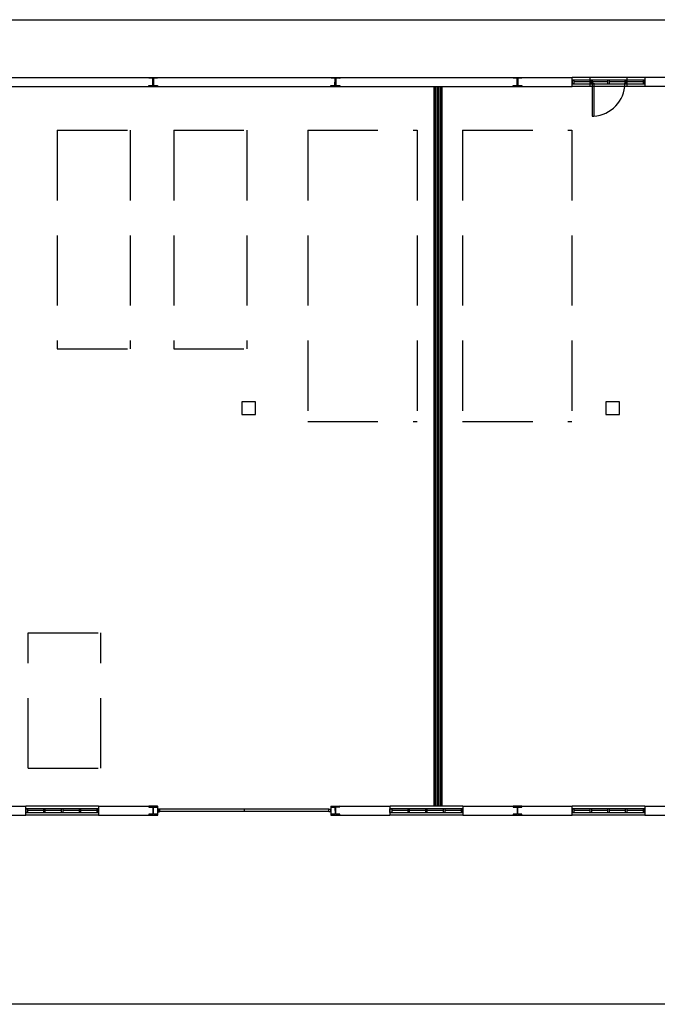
# Model space of a CAD drawing. Header units: millimetres. Extents: x -559 to 10735, y -2326 to 222.
# Tile 375 of 656: x 2648 to 2657, y -1905 to -1891. Entities that reach past the tile are written whole.
import ezdxf

# ---------------------------------------------------------------- set-up
doc = ezdxf.new("R2010")
doc.units = ezdxf.units.MM
doc.header["$LTSCALE"] = 4
doc.linetypes.add('HIDDEN', pattern=[0.375, 0.25, -0.125])
for name, color, linetype in [('Extremos da Area Total', 253, 'Continuous'), ('Modificaçoes da Planta Baixa', 255, 'Continuous'), ('Planta Baixa', 251, 'Continuous')]:
    doc.layers.add(name, color=color, linetype=linetype)

# ---------------------------------------------------------------- blocks, each defined once
blk = doc.blocks.new('AUW01D3S-flat-25-flat-1')
at = {"color": 9}
for p, q in [((0, 0.125), (-2, 0.125)), ((0, -0.125), (-2, -0.125))]:
    blk.add_line(p, q, dxfattribs=at)
blk = doc.blocks.new('AUD18D1S-flat-55-flat-1')
at = {"color": 9}
for p, q in [((-2, -0.125), (-2, 0.125)), ((0, 0.125), (0, -0.125))]:
    blk.add_line(p, q, dxfattribs=at)
blk = doc.blocks.new('AUD19D1S-flat-55-flat-1')
at = {"color": 9}
for p, q in [((-2, 0), (-2, 0)), ((0, 0), (0, 0))]:
    blk.add_line(p, q, dxfattribs=at)
blk = doc.blocks.new('AUD37D1S-flat-167-flat-1')
at = {"color": 9}
for p, q in [((-0.05, 0.05), (-0.05, -0.05)), ((0, 0.05), (-0.05, 0.05)), ((0, -0.05), (0, 0.05)), ((-0.05, -0.05), (0, -0.05))]:
    blk.add_line(p, q, dxfattribs=at)
at = {"color": 9, "width": 0.5, "flags": 3}
for p in [(-0.05, 0), (-0.05, -0.05)]:
    blk.add_attdef('JAMBPT', p, '', height=0.01, rotation=180, dxfattribs=at)
at = {"color": 9, "oblique": 36.8699, "width": 1.25, "flags": 3}
for p in [(-0.05, 0.05), (-0.05, 0), (-0.05, -0.05)]:
    blk.add_attdef('JAMBPT', p, '', height=0.00632, rotation=243.4349, dxfattribs=at)
blk = doc.blocks.new('AUD37D1S-flat-166-flat-1')
at = {"color": 9}
for p, q in [((0, -0.05), (0, 0.05)), ((0, 0.05), (0.05, 0.05)), ((0.05, 0.05), (0.05, -0.05)), ((0.05, -0.05), (0, -0.05))]:
    blk.add_line(p, q, dxfattribs=at)
at = {"color": 9, "text_generation_flag": 4, "width": 1.25, "flags": 3}
for p in [(0.05, 0.05), (0.05, 0), (0.05, -0.05)]:
    blk.add_attdef('JAMBPT', p, '', height=0.00632, rotation=296.5651, dxfattribs=at)
at = {"color": 9, "text_generation_flag": 4, "width": 0.5, "flags": 3}
for p in [(0.05, 0), (0.05, -0.05)]:
    blk.add_attdef('JAMBPT', p, '', height=0.01, dxfattribs=at)
blk = doc.blocks.new('AUD40D1S-flat-50-flat-1')
at = {"color": 9}
for p, q in [((-1, 0.05), (-1, -0.05)), ((1, 0.05), (-1, 0.05)), ((1, -0.05), (1, 0.05)), ((-1, -0.05), (1, -0.05))]:
    blk.add_line(p, q, dxfattribs=at)
blk = doc.blocks.new('AUD40D1S-flat-49-flat-1')
at = {"color": 9}
for p, q in [((-1, 0.05), (-1, -0.05)), ((1, 0.05), (-1, 0.05)), ((1, -0.05), (1, 0.05)), ((-1, -0.05), (1, -0.05))]:
    blk.add_line(p, q, dxfattribs=at)
blk = doc.blocks.new('AUD37D1S-flat-165-flat-1')
at = {"color": 9}
for p, q in [((-0.05, 0.05), (-0.05, -0.05)), ((0, 0.05), (-0.05, 0.05)), ((0, -0.05), (0, 0.05)), ((-0.05, -0.05), (0, -0.05))]:
    blk.add_line(p, q, dxfattribs=at)
at = {"color": 9, "width": 0.5, "flags": 3}
for p in [(-0.05, 0), (-0.05, -0.05)]:
    blk.add_attdef('JAMBPT', p, '', height=0.01, rotation=180, dxfattribs=at)
at = {"color": 9, "oblique": 36.8699, "width": 1.25, "flags": 3}
for p in [(-0.05, 0.05), (-0.05, 0), (-0.05, -0.05)]:
    blk.add_attdef('JAMBPT', p, '', height=0.00632, rotation=243.4349, dxfattribs=at)
blk = doc.blocks.new('AUD37D1S-flat-164-flat-1')
at = {"color": 9}
for p, q in [((-0.05, 0.05), (-0.05, -0.05)), ((0, 0.05), (-0.05, 0.05)), ((0, -0.05), (0, 0.05)), ((-0.05, -0.05), (0, -0.05))]:
    blk.add_line(p, q, dxfattribs=at)
at = {"color": 9, "width": 0.5, "flags": 3}
for p in [(-0.05, 0), (-0.05, -0.05)]:
    blk.add_attdef('JAMBPT', p, '', height=0.01, rotation=180, dxfattribs=at)
at = {"color": 9, "oblique": 36.8699, "width": 1.25, "flags": 3}
for p in [(-0.05, 0.05), (-0.05, 0), (-0.05, -0.05)]:
    blk.add_attdef('JAMBPT', p, '', height=0.00632, rotation=243.4349, dxfattribs=at)
blk = doc.blocks.new('AUD37D1S-flat-163-flat-1')
at = {"color": 9}
for p, q in [((-0.05, 0.05), (-0.05, -0.05)), ((0, 0.05), (-0.05, 0.05)), ((0, -0.05), (0, 0.05)), ((-0.05, -0.05), (0, -0.05))]:
    blk.add_line(p, q, dxfattribs=at)
at = {"color": 9, "width": 0.5, "flags": 3}
for p in [(-0.05, 0), (-0.05, -0.05)]:
    blk.add_attdef('JAMBPT', p, '', height=0.01, rotation=180, dxfattribs=at)
at = {"color": 9, "oblique": 36.8699, "width": 1.25, "flags": 3}
for p in [(-0.05, 0.05), (-0.05, 0), (-0.05, -0.05)]:
    blk.add_attdef('JAMBPT', p, '', height=0.00632, rotation=243.4349, dxfattribs=at)
blk = doc.blocks.new('AUW01D1S-flat-80-flat-1')
at = {"color": 9}
blk.add_line((0.21875, 0), (-0.21875, 0), dxfattribs=at)
blk = doc.blocks.new('AUW01D1S-flat-79-flat-1')
at = {"color": 9}
blk.add_line((0.21875, 0), (-0.21875, 0), dxfattribs=at)
blk = doc.blocks.new('AUW01D1S-flat-78-flat-1')
at = {"color": 9}
blk.add_line((0.21875, 0), (-0.21875, 0), dxfattribs=at)
blk = doc.blocks.new('AUW01D1S-flat-77-flat-1')
at = {"color": 9}
blk.add_line((0.21875, 0), (-0.21875, 0), dxfattribs=at)
blk = doc.blocks.new('AUW01D3S-flat-24-flat-1')
at = {"color": 9}
for p, q in [((0, 0.125), (-2, 0.125)), ((0, -0.125), (-2, -0.125))]:
    blk.add_line(p, q, dxfattribs=at)
blk = doc.blocks.new('AUD18D1S-flat-54-flat-1')
at = {"color": 9}
for p, q in [((-2, -0.125), (-2, 0.125)), ((0, 0.125), (0, -0.125))]:
    blk.add_line(p, q, dxfattribs=at)
blk = doc.blocks.new('AUD19D1S-flat-54-flat-1')
at = {"color": 9}
for p, q in [((-2, 0), (-2, 0)), ((0, 0), (0, 0))]:
    blk.add_line(p, q, dxfattribs=at)
blk = doc.blocks.new('AUD37D1S-flat-162-flat-1')
at = {"color": 9}
for p, q in [((-0.05, 0.05), (-0.05, -0.05)), ((0, 0.05), (-0.05, 0.05)), ((0, -0.05), (0, 0.05)), ((-0.05, -0.05), (0, -0.05))]:
    blk.add_line(p, q, dxfattribs=at)
at = {"color": 9, "width": 0.5, "flags": 3}
for p in [(-0.05, 0), (-0.05, -0.05)]:
    blk.add_attdef('JAMBPT', p, '', height=0.01, rotation=180, dxfattribs=at)
at = {"color": 9, "oblique": 36.8699, "width": 1.25, "flags": 3}
for p in [(-0.05, 0.05), (-0.05, 0), (-0.05, -0.05)]:
    blk.add_attdef('JAMBPT', p, '', height=0.00632, rotation=243.4349, dxfattribs=at)
blk = doc.blocks.new('AUD37D1S-flat-161-flat-1')
at = {"color": 9}
for p, q in [((0, -0.05), (0, 0.05)), ((0, 0.05), (0.05, 0.05)), ((0.05, 0.05), (0.05, -0.05)), ((0.05, -0.05), (0, -0.05))]:
    blk.add_line(p, q, dxfattribs=at)
at = {"color": 9, "text_generation_flag": 4, "width": 1.25, "flags": 3}
for p in [(0.05, 0.05), (0.05, 0), (0.05, -0.05)]:
    blk.add_attdef('JAMBPT', p, '', height=0.00632, rotation=296.5651, dxfattribs=at)
at = {"color": 9, "text_generation_flag": 4, "width": 0.5, "flags": 3}
for p in [(0.05, 0), (0.05, -0.05)]:
    blk.add_attdef('JAMBPT', p, '', height=0.01, dxfattribs=at)
blk = doc.blocks.new('AUD40D1S-flat-48-flat-1')
at = {"color": 9}
for p, q in [((-1, 0.05), (-1, -0.05)), ((1, 0.05), (-1, 0.05)), ((1, -0.05), (1, 0.05)), ((-1, -0.05), (1, -0.05))]:
    blk.add_line(p, q, dxfattribs=at)
blk = doc.blocks.new('AUD40D1S-flat-47-flat-1')
at = {"color": 9}
for p, q in [((-1, 0.05), (-1, -0.05)), ((1, 0.05), (-1, 0.05)), ((1, -0.05), (1, 0.05)), ((-1, -0.05), (1, -0.05))]:
    blk.add_line(p, q, dxfattribs=at)
blk = doc.blocks.new('AUD37D1S-flat-160-flat-1')
at = {"color": 9}
for p, q in [((-0.05, 0.05), (-0.05, -0.05)), ((0, 0.05), (-0.05, 0.05)), ((0, -0.05), (0, 0.05)), ((-0.05, -0.05), (0, -0.05))]:
    blk.add_line(p, q, dxfattribs=at)
at = {"color": 9, "width": 0.5, "flags": 3}
for p in [(-0.05, 0), (-0.05, -0.05)]:
    blk.add_attdef('JAMBPT', p, '', height=0.01, rotation=180, dxfattribs=at)
at = {"color": 9, "oblique": 36.8699, "width": 1.25, "flags": 3}
for p in [(-0.05, 0.05), (-0.05, 0), (-0.05, -0.05)]:
    blk.add_attdef('JAMBPT', p, '', height=0.00632, rotation=243.4349, dxfattribs=at)
blk = doc.blocks.new('AUD37D1S-flat-159-flat-1')
at = {"color": 9}
for p, q in [((-0.05, 0.05), (-0.05, -0.05)), ((0, 0.05), (-0.05, 0.05)), ((0, -0.05), (0, 0.05)), ((-0.05, -0.05), (0, -0.05))]:
    blk.add_line(p, q, dxfattribs=at)
at = {"color": 9, "width": 0.5, "flags": 3}
for p in [(-0.05, 0), (-0.05, -0.05)]:
    blk.add_attdef('JAMBPT', p, '', height=0.01, rotation=180, dxfattribs=at)
at = {"color": 9, "oblique": 36.8699, "width": 1.25, "flags": 3}
for p in [(-0.05, 0.05), (-0.05, 0), (-0.05, -0.05)]:
    blk.add_attdef('JAMBPT', p, '', height=0.00632, rotation=243.4349, dxfattribs=at)
blk = doc.blocks.new('AUD37D1S-flat-158-flat-1')
at = {"color": 9}
for p, q in [((-0.05, 0.05), (-0.05, -0.05)), ((0, 0.05), (-0.05, 0.05)), ((0, -0.05), (0, 0.05)), ((-0.05, -0.05), (0, -0.05))]:
    blk.add_line(p, q, dxfattribs=at)
at = {"color": 9, "width": 0.5, "flags": 3}
for p in [(-0.05, 0), (-0.05, -0.05)]:
    blk.add_attdef('JAMBPT', p, '', height=0.01, rotation=180, dxfattribs=at)
at = {"color": 9, "oblique": 36.8699, "width": 1.25, "flags": 3}
for p in [(-0.05, 0.05), (-0.05, 0), (-0.05, -0.05)]:
    blk.add_attdef('JAMBPT', p, '', height=0.00632, rotation=243.4349, dxfattribs=at)
blk = doc.blocks.new('AUW01D1S-flat-76-flat-1')
at = {"color": 9}
blk.add_line((0.21875, 0), (-0.21875, 0), dxfattribs=at)
blk = doc.blocks.new('AUW01D1S-flat-75-flat-1')
at = {"color": 9}
blk.add_line((0.21875, 0), (-0.21875, 0), dxfattribs=at)
blk = doc.blocks.new('AUW01D1S-flat-74-flat-1')
at = {"color": 9}
blk.add_line((0.21875, 0), (-0.21875, 0), dxfattribs=at)
blk = doc.blocks.new('AUW01D1S-flat-73-flat-1')
at = {"color": 9}
blk.add_line((0.21875, 0), (-0.21875, 0), dxfattribs=at)
blk = doc.blocks.new('AUW01D3S-flat-23-flat-1')
at = {"color": 9}
for p, q in [((0, 0.125), (-2, 0.125)), ((0, -0.125), (-2, -0.125))]:
    blk.add_line(p, q, dxfattribs=at)
blk = doc.blocks.new('AUD18D1S-flat-53-flat-1')
at = {"color": 9}
for p, q in [((-2, -0.125), (-2, 0.125)), ((0, 0.125), (0, -0.125))]:
    blk.add_line(p, q, dxfattribs=at)
blk = doc.blocks.new('AUD19D1S-flat-53-flat-1')
at = {"color": 9}
for p, q in [((-2, 0), (-2, 0)), ((0, 0), (0, 0))]:
    blk.add_line(p, q, dxfattribs=at)
blk = doc.blocks.new('AUD37D1S-flat-157-flat-1')
at = {"color": 9}
for p, q in [((-0.05, 0.05), (-0.05, -0.05)), ((0, 0.05), (-0.05, 0.05)), ((0, -0.05), (0, 0.05)), ((-0.05, -0.05), (0, -0.05))]:
    blk.add_line(p, q, dxfattribs=at)
at = {"color": 9, "width": 0.5, "flags": 3}
for p in [(-0.05, 0), (-0.05, -0.05)]:
    blk.add_attdef('JAMBPT', p, '', height=0.01, rotation=180, dxfattribs=at)
at = {"color": 9, "oblique": 36.8699, "width": 1.25, "flags": 3}
for p in [(-0.05, 0.05), (-0.05, 0), (-0.05, -0.05)]:
    blk.add_attdef('JAMBPT', p, '', height=0.00632, rotation=243.4349, dxfattribs=at)
blk = doc.blocks.new('AUD37D1S-flat-156-flat-1')
at = {"color": 9}
for p, q in [((0, -0.05), (0, 0.05)), ((0, 0.05), (0.05, 0.05)), ((0.05, 0.05), (0.05, -0.05)), ((0.05, -0.05), (0, -0.05))]:
    blk.add_line(p, q, dxfattribs=at)
at = {"color": 9, "text_generation_flag": 4, "width": 1.25, "flags": 3}
for p in [(0.05, 0.05), (0.05, 0), (0.05, -0.05)]:
    blk.add_attdef('JAMBPT', p, '', height=0.00632, rotation=296.5651, dxfattribs=at)
at = {"color": 9, "text_generation_flag": 4, "width": 0.5, "flags": 3}
for p in [(0.05, 0), (0.05, -0.05)]:
    blk.add_attdef('JAMBPT', p, '', height=0.01, dxfattribs=at)
blk = doc.blocks.new('AUD40D1S-flat-46-flat-1')
at = {"color": 9}
for p, q in [((-1, 0.05), (-1, -0.05)), ((1, 0.05), (-1, 0.05)), ((1, -0.05), (1, 0.05)), ((-1, -0.05), (1, -0.05))]:
    blk.add_line(p, q, dxfattribs=at)
blk = doc.blocks.new('AUD40D1S-flat-45-flat-1')
at = {"color": 9}
for p, q in [((-1, 0.05), (-1, -0.05)), ((1, 0.05), (-1, 0.05)), ((1, -0.05), (1, 0.05)), ((-1, -0.05), (1, -0.05))]:
    blk.add_line(p, q, dxfattribs=at)
blk = doc.blocks.new('AUD37D1S-flat-155-flat-1')
at = {"color": 9}
for p, q in [((-0.05, 0.05), (-0.05, -0.05)), ((0, 0.05), (-0.05, 0.05)), ((0, -0.05), (0, 0.05)), ((-0.05, -0.05), (0, -0.05))]:
    blk.add_line(p, q, dxfattribs=at)
at = {"color": 9, "width": 0.5, "flags": 3}
for p in [(-0.05, 0), (-0.05, -0.05)]:
    blk.add_attdef('JAMBPT', p, '', height=0.01, rotation=180, dxfattribs=at)
at = {"color": 9, "oblique": 36.8699, "width": 1.25, "flags": 3}
for p in [(-0.05, 0.05), (-0.05, 0), (-0.05, -0.05)]:
    blk.add_attdef('JAMBPT', p, '', height=0.00632, rotation=243.4349, dxfattribs=at)
blk = doc.blocks.new('AUD37D1S-flat-154-flat-1')
at = {"color": 9}
for p, q in [((-0.05, 0.05), (-0.05, -0.05)), ((0, 0.05), (-0.05, 0.05)), ((0, -0.05), (0, 0.05)), ((-0.05, -0.05), (0, -0.05))]:
    blk.add_line(p, q, dxfattribs=at)
at = {"color": 9, "width": 0.5, "flags": 3}
for p in [(-0.05, 0), (-0.05, -0.05)]:
    blk.add_attdef('JAMBPT', p, '', height=0.01, rotation=180, dxfattribs=at)
at = {"color": 9, "oblique": 36.8699, "width": 1.25, "flags": 3}
for p in [(-0.05, 0.05), (-0.05, 0), (-0.05, -0.05)]:
    blk.add_attdef('JAMBPT', p, '', height=0.00632, rotation=243.4349, dxfattribs=at)
blk = doc.blocks.new('AUD37D1S-flat-153-flat-1')
at = {"color": 9}
for p, q in [((-0.05, 0.05), (-0.05, -0.05)), ((0, 0.05), (-0.05, 0.05)), ((0, -0.05), (0, 0.05)), ((-0.05, -0.05), (0, -0.05))]:
    blk.add_line(p, q, dxfattribs=at)
at = {"color": 9, "width": 0.5, "flags": 3}
for p in [(-0.05, 0), (-0.05, -0.05)]:
    blk.add_attdef('JAMBPT', p, '', height=0.01, rotation=180, dxfattribs=at)
at = {"color": 9, "oblique": 36.8699, "width": 1.25, "flags": 3}
for p in [(-0.05, 0.05), (-0.05, 0), (-0.05, -0.05)]:
    blk.add_attdef('JAMBPT', p, '', height=0.00632, rotation=243.4349, dxfattribs=at)
blk = doc.blocks.new('AUW01D1S-flat-72-flat-1')
at = {"color": 9}
blk.add_line((0.21875, 0), (-0.21875, 0), dxfattribs=at)
blk = doc.blocks.new('AUW01D1S-flat-71-flat-1')
at = {"color": 9}
blk.add_line((0.21875, 0), (-0.21875, 0), dxfattribs=at)
blk = doc.blocks.new('AUW01D1S-flat-70-flat-1')
at = {"color": 9}
blk.add_line((0.21875, 0), (-0.21875, 0), dxfattribs=at)
blk = doc.blocks.new('AUW01D1S-flat-69-flat-1')
at = {"color": 9}
blk.add_line((0.21875, 0), (-0.21875, 0), dxfattribs=at)
blk = doc.blocks.new('AUW01D3S-flat-22-flat-1')
at = {"color": 9}
for p, q in [((0, 0.125), (-2, 0.125)), ((0, -0.125), (-2, -0.125))]:
    blk.add_line(p, q, dxfattribs=at)
blk = doc.blocks.new('AUD18D1S-flat-52-flat-1')
at = {"color": 9}
for p, q in [((-2, -0.125), (-2, 0.125)), ((0, 0.125), (0, -0.125))]:
    blk.add_line(p, q, dxfattribs=at)
blk = doc.blocks.new('AUD19D1S-flat-52-flat-1')
at = {"color": 9}
for p, q in [((-2, 0), (-2, 0)), ((0, 0), (0, 0))]:
    blk.add_line(p, q, dxfattribs=at)
blk = doc.blocks.new('AUD37D1S-flat-152-flat-1')
at = {"color": 9}
for p, q in [((-0.05, 0.05), (-0.05, -0.05)), ((0, 0.05), (-0.05, 0.05)), ((0, -0.05), (0, 0.05)), ((-0.05, -0.05), (0, -0.05))]:
    blk.add_line(p, q, dxfattribs=at)
at = {"color": 9, "width": 0.5, "flags": 3}
for p in [(-0.05, 0), (-0.05, -0.05)]:
    blk.add_attdef('JAMBPT', p, '', height=0.01, rotation=180, dxfattribs=at)
at = {"color": 9, "oblique": 36.8699, "width": 1.25, "flags": 3}
for p in [(-0.05, 0.05), (-0.05, 0), (-0.05, -0.05)]:
    blk.add_attdef('JAMBPT', p, '', height=0.00632, rotation=243.4349, dxfattribs=at)
blk = doc.blocks.new('AUD37D1S-flat-151-flat-1')
at = {"color": 9}
for p, q in [((0, -0.05), (0, 0.05)), ((0, 0.05), (0.05, 0.05)), ((0.05, 0.05), (0.05, -0.05)), ((0.05, -0.05), (0, -0.05))]:
    blk.add_line(p, q, dxfattribs=at)
at = {"color": 9, "text_generation_flag": 4, "width": 1.25, "flags": 3}
for p in [(0.05, 0.05), (0.05, 0), (0.05, -0.05)]:
    blk.add_attdef('JAMBPT', p, '', height=0.00632, rotation=296.5651, dxfattribs=at)
at = {"color": 9, "text_generation_flag": 4, "width": 0.5, "flags": 3}
for p in [(0.05, 0), (0.05, -0.05)]:
    blk.add_attdef('JAMBPT', p, '', height=0.01, dxfattribs=at)
blk = doc.blocks.new('AUD40D1S-flat-44-flat-1')
at = {"color": 9}
for p, q in [((-1, 0.05), (-1, -0.05)), ((1, 0.05), (-1, 0.05)), ((1, -0.05), (1, 0.05)), ((-1, -0.05), (1, -0.05))]:
    blk.add_line(p, q, dxfattribs=at)
blk = doc.blocks.new('AUD40D1S-flat-43-flat-1')
at = {"color": 9}
for p, q in [((-1, 0.05), (-1, -0.05)), ((1, 0.05), (-1, 0.05)), ((1, -0.05), (1, 0.05)), ((-1, -0.05), (1, -0.05))]:
    blk.add_line(p, q, dxfattribs=at)
blk = doc.blocks.new('AUD37D1S-flat-150-flat-1')
at = {"color": 9}
for p, q in [((-0.05, 0.05), (-0.05, -0.05)), ((0, 0.05), (-0.05, 0.05)), ((0, -0.05), (0, 0.05)), ((-0.05, -0.05), (0, -0.05))]:
    blk.add_line(p, q, dxfattribs=at)
at = {"color": 9, "width": 0.5, "flags": 3}
for p in [(-0.05, 0), (-0.05, -0.05)]:
    blk.add_attdef('JAMBPT', p, '', height=0.01, rotation=180, dxfattribs=at)
at = {"color": 9, "oblique": 36.8699, "width": 1.25, "flags": 3}
for p in [(-0.05, 0.05), (-0.05, 0), (-0.05, -0.05)]:
    blk.add_attdef('JAMBPT', p, '', height=0.00632, rotation=243.4349, dxfattribs=at)
blk = doc.blocks.new('AUD37D1S-flat-149-flat-1')
at = {"color": 9}
for p, q in [((-0.05, 0.05), (-0.05, -0.05)), ((0, 0.05), (-0.05, 0.05)), ((0, -0.05), (0, 0.05)), ((-0.05, -0.05), (0, -0.05))]:
    blk.add_line(p, q, dxfattribs=at)
at = {"color": 9, "width": 0.5, "flags": 3}
for p in [(-0.05, 0), (-0.05, -0.05)]:
    blk.add_attdef('JAMBPT', p, '', height=0.01, rotation=180, dxfattribs=at)
at = {"color": 9, "oblique": 36.8699, "width": 1.25, "flags": 3}
for p in [(-0.05, 0.05), (-0.05, 0), (-0.05, -0.05)]:
    blk.add_attdef('JAMBPT', p, '', height=0.00632, rotation=243.4349, dxfattribs=at)
blk = doc.blocks.new('AUD37D1S-flat-148-flat-1')
at = {"color": 9}
for p, q in [((-0.05, 0.05), (-0.05, -0.05)), ((0, 0.05), (-0.05, 0.05)), ((0, -0.05), (0, 0.05)), ((-0.05, -0.05), (0, -0.05))]:
    blk.add_line(p, q, dxfattribs=at)
at = {"color": 9, "width": 0.5, "flags": 3}
for p in [(-0.05, 0), (-0.05, -0.05)]:
    blk.add_attdef('JAMBPT', p, '', height=0.01, rotation=180, dxfattribs=at)
at = {"color": 9, "oblique": 36.8699, "width": 1.25, "flags": 3}
for p in [(-0.05, 0.05), (-0.05, 0), (-0.05, -0.05)]:
    blk.add_attdef('JAMBPT', p, '', height=0.00632, rotation=243.4349, dxfattribs=at)
blk = doc.blocks.new('AUW01D1S-flat-68-flat-1')
at = {"color": 9}
blk.add_line((0.21875, 0), (-0.21875, 0), dxfattribs=at)
blk = doc.blocks.new('AUW01D1S-flat-67-flat-1')
at = {"color": 9}
blk.add_line((0.21875, 0), (-0.21875, 0), dxfattribs=at)
blk = doc.blocks.new('AUW01D1S-flat-66-flat-1')
at = {"color": 9}
blk.add_line((0.21875, 0), (-0.21875, 0), dxfattribs=at)
blk = doc.blocks.new('AUW01D1S-flat-65-flat-1')
at = {"color": 9}
blk.add_line((0.21875, 0), (-0.21875, 0), dxfattribs=at)
blk = doc.blocks.new('AUD18D1S-flat-22-flat-1')
at = {"color": 9}
for p, q in [((0, -0.125), (0, 0.125)), ((4.75, 0.125), (4.75, -0.125))]:
    blk.add_line(p, q, dxfattribs=at)
blk = doc.blocks.new('AUD19D1S-flat-22-flat-1')
at = {"color": 9}
for p, q in [((0, 0), (0, 0)), ((4.75, 0), (4.75, 0))]:
    blk.add_line(p, q, dxfattribs=at)
blk = doc.blocks.new('AUD37D1S-flat-62-flat-1')
at = {"color": 9}
for p, q in [((0, 0.0375), (0, -0.0375)), ((0.05, 0.0375), (0, 0.0375)), ((0.05, -0.0375), (0.05, 0.0375)), ((0, -0.0375), (0.05, -0.0375))]:
    blk.add_line(p, q, dxfattribs=at)
at = {"color": 9, "oblique": 22.61986, "width": 1.083333, "flags": 3}
for p in [(0.05, 0.0375), (0.05, 0), (0.05, -0.0375)]:
    blk.add_attdef('JAMBPT', p, '', height=0.00588, rotation=56.30993, dxfattribs=at)
at = {"color": 9, "width": 0.666667, "flags": 3}
for p in [(0.05, 0.0375), (0.05, 0)]:
    blk.add_attdef('JAMBPT', p, '', height=0.0075, dxfattribs=at)
blk = doc.blocks.new('AUD37D1S-flat-61-flat-1')
at = {"color": 9}
for p, q in [((-0.05, 0.0375), (0, 0.0375)), ((-0.05, -0.0375), (-0.05, 0.0375)), ((0, 0.0375), (0, -0.0375)), ((0, -0.0375), (-0.05, -0.0375))]:
    blk.add_line(p, q, dxfattribs=at)
at = {"color": 9, "text_generation_flag": 4, "flags": 3}
for p, height, rotation, width in [((-0.05, 0.0375), 0.0075, 180, 0.666667), ((-0.05, 0), 0.0075, 180, 0.666667), ((-0.05, 0.0375), 0.00588, 123.69007, 1.083333), ((-0.05, 0), 0.00588, 123.69007, 1.083333), ((-0.05, -0.0375), 0.00588, 123.69007, 1.083333)]:
    blk.add_attdef('JAMBPT', p, '', height=height, rotation=rotation, dxfattribs=dict(at, width=width))
blk = doc.blocks.new('AUD41D1S-flat-12-flat-1')
at = {"color": 9}
for p, q in [((-2.375, 0.0375), (-2.375, -0.0375)), ((2.375, -0.0375), (2.375, 0.0375))]:
    blk.add_line(p, q, dxfattribs=at)
blk = doc.blocks.new('AUD10D1S-flat-1-flat-1')
at = {"color": 9}
for p, q in [((0, 0), (0, -0.05)), ((4.65, 0), (0, 0)), ((4.65, -0.05), (4.65, 0)), ((0, -0.05), (4.65, -0.05))]:
    blk.add_line(p, q, dxfattribs=at)
blk = doc.blocks.new('AUD18D1S-flat-21-flat-1')
at = {"color": 9}
for p, q in [((-1, -0.125), (-1, 0.125)), ((0, 0.125), (0, -0.125))]:
    blk.add_line(p, q, dxfattribs=at)
blk = doc.blocks.new('AUD19D1S-flat-21-flat-1')
at = {"color": 9}
for p, q in [((0, 0), (0, 0)), ((-1, 0), (-1, 0))]:
    blk.add_line(p, q, dxfattribs=at)
blk = doc.blocks.new('AUD37D1S-flat-60-flat-1')
at = {"color": 9}
for p, q in [((-0.05, 0.0375), (-0.05, -0.0375)), ((0, 0.0375), (-0.05, 0.0375)), ((0, -0.0375), (0, 0.0375)), ((-0.05, -0.0375), (0, -0.0375))]:
    blk.add_line(p, q, dxfattribs=at)
at = {"color": 9, "width": 0.666667, "flags": 3}
for p in [(-0.05, 0), (-0.05, -0.0375)]:
    blk.add_attdef('JAMBPT', p, '', height=0.0075, rotation=180, dxfattribs=at)
at = {"color": 9, "oblique": 22.61986, "width": 1.083333, "flags": 3}
for p in [(-0.05, 0.0375), (-0.05, 0), (-0.05, -0.0375)]:
    blk.add_attdef('JAMBPT', p, '', height=0.00588, rotation=236.30993, dxfattribs=at)
blk = doc.blocks.new('AUD37D1S-flat-59-flat-1')
at = {"color": 9}
for p, q in [((0, -0.0375), (0, 0.0375)), ((0, 0.0375), (0.05, 0.0375)), ((0.05, 0.0375), (0.05, -0.0375)), ((0.05, -0.0375), (0, -0.0375))]:
    blk.add_line(p, q, dxfattribs=at)
at = {"color": 9, "text_generation_flag": 4, "width": 1.083333, "flags": 3}
for p in [(0.05, 0.0375), (0.05, 0), (0.05, -0.0375)]:
    blk.add_attdef('JAMBPT', p, '', height=0.00588, rotation=303.69007, dxfattribs=at)
at = {"color": 9, "text_generation_flag": 4, "width": 0.666667, "flags": 3}
for p in [(0.05, 0), (0.05, -0.0375)]:
    blk.add_attdef('JAMBPT', p, '', height=0.0075, dxfattribs=at)
blk = doc.blocks.new('AUD41D1S-flat-11-flat-1')
at = {"color": 9}
for p, q in [((-0.5, 0.0375), (-0.5, -0.0375)), ((0.5, -0.0375), (0.5, 0.0375))]:
    blk.add_line(p, q, dxfattribs=at)
blk = doc.blocks.new('AUD29D1S-flat-15-flat-1')
at = {"color": 9}
for p, q in [((-0.45, 0), (-0.406, 0)), ((-0.45, 0), (-0.45, -0.9)), ((-0.406, 0), (-0.406, -0.9)), ((-0.45, -0.9), (-0.406, -0.9))]:
    blk.add_line(p, q, dxfattribs=at)
blk.add_ellipse((-0.45, 0), major_axis=(-0.636, -0.636), ratio=1, start_param=0.834028, end_param=2.356194, dxfattribs=at)

msp = doc.modelspace()

# ---------------------------------------------------------------- hatches: boundary and pattern name
at = {"layer": 'Modificaçoes da Planta Baixa'}
h = msp.add_hatch(dxfattribs=at)
h.set_pattern_fill('ANSI36', color=256, scale=0.003408)
h.set_pattern_definition([(45, (2578.413054, -1802.385535), (0.0057390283, 0.0210431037), [0.0270540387, -0.0054108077, 0, -0.0054108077])])
h.paths.add_polyline_path([(2653.501, -1892.208), (2653.493, -1892.208), (2653.493, -1902.466), (2653.501, -1902.466)])
h.paths.add_polyline_path([(2653.52, -1892.208), (2653.512, -1892.208), (2653.512, -1902.466), (2653.52, -1902.466)])
h.paths.add_polyline_path([(2653.55, -1892.208), (2653.542, -1892.208), (2653.542, -1902.466), (2653.55, -1902.466)])
h.paths.add_polyline_path([(2653.58, -1892.208), (2653.572, -1892.208), (2653.572, -1902.466), (2653.58, -1902.466)])
h.paths.add_polyline_path([(2653.599, -1892.208), (2653.591, -1892.208), (2653.591, -1902.466), (2653.599, -1902.466)])

# ---------------------------------------------------------------- linework, layer by layer
at = {"layer": 'Extremos da Area Total'}
msp.add_lwpolyline([(2612.603, -1892.891), (2612.603, -1891.256), (2661.176, -1891.256), (2661.176, -1905.291), (2612.603, -1905.291), (2612.603, -1893.167)], dxfattribs=at)
at = {"layer": 'Modificaçoes da Planta Baixa'}
msp.add_line((2653.599, -1902.466), (2653.493, -1902.466), dxfattribs=at)
for points in [[(2653.493, -1902.466), (2653.493, -1892.208), (2653.599, -1892.208), (2653.599, -1902.466)], [(2653.501, -1902.466), (2653.501, -1892.208), (2653.512, -1892.208), (2653.512, -1902.466)], [(2653.52, -1902.466), (2653.52, -1892.208), (2653.572, -1892.208), (2653.572, -1902.466)], [(2653.542, -1902.466), (2653.542, -1892.208), (2653.55, -1892.208), (2653.55, -1902.466)], [(2653.58, -1902.466), (2653.58, -1892.208), (2653.591, -1892.208), (2653.591, -1902.466)]]:
    msp.add_lwpolyline(points, dxfattribs=at)
at = {"layer": 'Planta Baixa'}
for p, q in [((2626.516, -1892.078), (2655.458, -1892.078)), ((2658.054, -1892.078), (2656.496, -1892.078)), ((2626.516, -1892.208), (2655.458, -1892.208)), ((2658.054, -1892.208), (2656.496, -1892.208)), ((2646.109, -1902.466), (2647.667, -1902.466)), ((2648.706, -1902.466), (2649.55, -1902.466)), ((2650.783, -1902.511), (2650.783, -1902.537)), ((2652.017, -1902.466), (2652.861, -1902.466)), ((2653.9, -1902.466), (2655.458, -1902.466)), ((2656.496, -1902.466), (2658.054, -1902.466)), ((2646.109, -1902.595), (2647.667, -1902.595)), ((2648.706, -1902.595), (2649.55, -1902.595)), ((2652.017, -1902.595), (2652.861, -1902.595)), ((2653.9, -1902.595), (2655.458, -1902.595)), ((2656.496, -1902.595), (2658.054, -1902.595))]:
    msp.add_line(p, q, dxfattribs=at)
at = {"layer": 'Planta Baixa', "linetype": 'HIDDEN'}
for p, q in [((2648.117, -1892.831), (2648.117, -1895.947)), ((2648.117, -1892.831), (2649.156, -1892.831)), ((2649.156, -1892.831), (2649.156, -1895.947)), ((2649.779, -1892.831), (2650.818, -1892.831)), ((2649.779, -1892.831), (2649.779, -1895.947)), ((2650.818, -1892.831), (2650.818, -1895.947)), ((2651.69, -1892.831), (2653.248, -1892.831)), ((2651.69, -1892.831), (2651.69, -1896.985)), ((2653.248, -1892.831), (2653.248, -1896.985)), ((2653.897, -1892.831), (2653.897, -1896.985)), ((2653.897, -1892.831), (2655.455, -1892.831)), ((2655.455, -1892.831), (2655.455, -1896.985)), ((2648.117, -1895.947), (2649.156, -1895.947)), ((2649.779, -1895.947), (2650.818, -1895.947)), ((2651.69, -1896.985), (2653.248, -1896.985)), ((2653.897, -1896.985), (2655.455, -1896.985)), ((2647.701, -1901.926), (2647.701, -1899.994)), ((2647.701, -1899.994), (2648.74, -1899.994)), ((2648.74, -1901.926), (2648.74, -1899.994)), ((2647.701, -1901.926), (2648.74, -1901.926))]:
    msp.add_line(p, q, dxfattribs=at)
at = {"layer": 'Planta Baixa'}
for points in [[(2649.547, -1892.081), (2649.547, -1892.091), (2649.495, -1892.091, 0.414214), (2649.49, -1892.096), (2649.49, -1892.19, 0.414214), (2649.495, -1892.195), (2649.547, -1892.195), (2649.547, -1892.206), (2649.423, -1892.206), (2649.423, -1892.195), (2649.475, -1892.195, 0.414214), (2649.48, -1892.19), (2649.48, -1892.096, 0.414214), (2649.475, -1892.091), (2649.423, -1892.091), (2649.423, -1892.081)], [(2652.145, -1892.081), (2652.145, -1892.092), (2652.093, -1892.091, 0.414214), (2652.087, -1892.097), (2652.087, -1892.19, 0.414214), (2652.092, -1892.195), (2652.144, -1892.196), (2652.144, -1892.206), (2652.019, -1892.205), (2652.019, -1892.195), (2652.071, -1892.195, 0.414214), (2652.076, -1892.19), (2652.077, -1892.096, 0.414214), (2652.072, -1892.091), (2652.02, -1892.091), (2652.02, -1892.08)], [(2654.741, -1892.081), (2654.741, -1892.091), (2654.689, -1892.091, 0.414214), (2654.684, -1892.096), (2654.684, -1892.19, 0.414214), (2654.689, -1892.195), (2654.741, -1892.195), (2654.741, -1892.206), (2654.616, -1892.206), (2654.616, -1892.195), (2654.668, -1892.195, 0.414214), (2654.673, -1892.19), (2654.673, -1892.096, 0.414214), (2654.668, -1892.091), (2654.616, -1892.091), (2654.616, -1892.081)], [(2649.547, -1902.593), (2649.547, -1902.582), (2649.495, -1902.582, -0.414214), (2649.49, -1902.577), (2649.49, -1902.484, -0.414214), (2649.495, -1902.479), (2649.547, -1902.479), (2649.547, -1902.468), (2649.423, -1902.468), (2649.423, -1902.479), (2649.475, -1902.479, -0.414214), (2649.48, -1902.484), (2649.48, -1902.577, -0.414214), (2649.475, -1902.582), (2649.423, -1902.582), (2649.423, -1902.593)], [(2652.145, -1902.592), (2652.145, -1902.582), (2652.093, -1902.582, -0.414214), (2652.087, -1902.577), (2652.087, -1902.484, -0.414214), (2652.092, -1902.478), (2652.144, -1902.478), (2652.144, -1902.468), (2652.019, -1902.469), (2652.019, -1902.479), (2652.071, -1902.479, -0.414214), (2652.076, -1902.484), (2652.077, -1902.577, -0.414214), (2652.072, -1902.583), (2652.02, -1902.583), (2652.02, -1902.593)], [(2654.741, -1902.593), (2654.741, -1902.582), (2654.689, -1902.582, -0.414214), (2654.684, -1902.577), (2654.684, -1902.484, -0.414214), (2654.689, -1902.479), (2654.741, -1902.479), (2654.741, -1902.468), (2654.616, -1902.468), (2654.616, -1902.479), (2654.668, -1902.479, -0.414214), (2654.673, -1902.484), (2654.673, -1902.577, -0.414214), (2654.668, -1902.582), (2654.616, -1902.582), (2654.616, -1902.593)]]:
    msp.add_lwpolyline(points, format="xyb", close=True, dxfattribs=at)
for points in [[(2650.748, -1896.884), (2650.941, -1896.884), (2650.941, -1896.705), (2650.748, -1896.705)], [(2655.941, -1896.884), (2656.135, -1896.884), (2656.135, -1896.705), (2655.941, -1896.705)]]:
    msp.add_lwpolyline(points, close=True, dxfattribs=at)

# ---------------------------------------------------------------- block references
at = {"layer": 'Planta Baixa', "xscale": 0.5193635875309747, "yscale": 0.5193635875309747, "zscale": 0.5193635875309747}
for name, p in [('AUW01D3S-flat-25-flat-1', (2656.496, -1892.143)), ('AUD18D1S-flat-55-flat-1', (2656.496, -1892.143)), ('AUD37D1S-flat-166-flat-1', (2655.458, -1892.143)), ('AUD40D1S-flat-50-flat-1', (2655.977, -1892.143)), ('AUD40D1S-flat-49-flat-1', (2655.977, -1892.143)), ('AUD19D1S-flat-55-flat-1', (2656.496, -1892.143)), ('AUW01D1S-flat-77-flat-1', (2655.597, -1892.143)), ('AUD37D1S-flat-163-flat-1', (2655.737, -1892.143)), ('AUD18D1S-flat-21-flat-1', (2656.237, -1892.143)), ('AUD37D1S-flat-59-flat-1', (2655.717, -1892.143)), ('AUD41D1S-flat-11-flat-1', (2655.977, -1892.143)), ('AUD19D1S-flat-21-flat-1', (2656.237, -1892.143)), ('AUW01D1S-flat-78-flat-1', (2655.85, -1892.143)), ('AUD29D1S-flat-15-flat-1', (2655.977, -1892.163)), ('AUD37D1S-flat-164-flat-1', (2655.99, -1892.143)), ('AUW01D1S-flat-79-flat-1', (2656.104, -1892.143)), ('AUD37D1S-flat-60-flat-1', (2656.237, -1892.143)), ('AUD37D1S-flat-165-flat-1', (2656.243, -1892.143)), ('AUW01D1S-flat-80-flat-1', (2656.357, -1892.143)), ('AUD37D1S-flat-167-flat-1', (2656.496, -1892.143)), ('AUW01D3S-flat-22-flat-1', (2648.706, -1902.53)), ('AUD18D1S-flat-52-flat-1', (2648.706, -1902.53)), ('AUD37D1S-flat-151-flat-1', (2647.667, -1902.53)), ('AUD40D1S-flat-44-flat-1', (2648.187, -1902.53)), ('AUD40D1S-flat-43-flat-1', (2648.187, -1902.53)), ('AUD19D1S-flat-52-flat-1', (2648.706, -1902.53)), ('AUW01D1S-flat-65-flat-1', (2647.807, -1902.53)), ('AUD37D1S-flat-148-flat-1', (2647.946, -1902.53)), ('AUW01D1S-flat-66-flat-1', (2648.06, -1902.53)), ('AUD37D1S-flat-149-flat-1', (2648.2, -1902.53)), ('AUW01D1S-flat-67-flat-1', (2648.313, -1902.53)), ('AUD37D1S-flat-150-flat-1', (2648.453, -1902.53)), ('AUW01D1S-flat-68-flat-1', (2648.566, -1902.53)), ('AUD37D1S-flat-152-flat-1', (2648.706, -1902.53)), ('AUD18D1S-flat-22-flat-1', (2649.55, -1902.53)), ('AUD37D1S-flat-62-flat-1', (2649.55, -1902.53)), ('AUD41D1S-flat-12-flat-1', (2650.783, -1902.53)), ('AUD19D1S-flat-22-flat-1', (2649.55, -1902.53)), ('AUD10D1S-flat-1-flat-1', (2649.576, -1902.511)), ('AUD37D1S-flat-61-flat-1', (2652.017, -1902.53)), ('AUW01D3S-flat-23-flat-1', (2653.9, -1902.53)), ('AUD18D1S-flat-53-flat-1', (2653.9, -1902.53)), ('AUD37D1S-flat-156-flat-1', (2652.861, -1902.53)), ('AUD40D1S-flat-46-flat-1', (2653.38, -1902.53)), ('AUD40D1S-flat-45-flat-1', (2653.38, -1902.53)), ('AUD19D1S-flat-53-flat-1', (2653.9, -1902.53)), ('AUW01D1S-flat-69-flat-1', (2653, -1902.53)), ('AUD37D1S-flat-153-flat-1', (2653.14, -1902.53)), ('AUW01D1S-flat-70-flat-1', (2653.254, -1902.53)), ('AUD37D1S-flat-154-flat-1', (2653.393, -1902.53)), ('AUW01D1S-flat-71-flat-1', (2653.507, -1902.53)), ('AUD37D1S-flat-155-flat-1', (2653.646, -1902.53)), ('AUW01D1S-flat-72-flat-1', (2653.76, -1902.53)), ('AUD37D1S-flat-157-flat-1', (2653.9, -1902.53)), ('AUW01D3S-flat-24-flat-1', (2656.496, -1902.53)), ('AUD18D1S-flat-54-flat-1', (2656.496, -1902.53)), ('AUD37D1S-flat-161-flat-1', (2655.458, -1902.53)), ('AUD40D1S-flat-48-flat-1', (2655.977, -1902.53)), ('AUD40D1S-flat-47-flat-1', (2655.977, -1902.53)), ('AUD19D1S-flat-54-flat-1', (2656.496, -1902.53)), ('AUW01D1S-flat-73-flat-1', (2655.597, -1902.53)), ('AUD37D1S-flat-158-flat-1', (2655.737, -1902.53)), ('AUW01D1S-flat-74-flat-1', (2655.85, -1902.53)), ('AUD37D1S-flat-159-flat-1', (2655.99, -1902.53)), ('AUW01D1S-flat-75-flat-1', (2656.104, -1902.53)), ('AUD37D1S-flat-160-flat-1', (2656.243, -1902.53)), ('AUW01D1S-flat-76-flat-1', (2656.357, -1902.53)), ('AUD37D1S-flat-162-flat-1', (2656.496, -1902.53))]:
    msp.add_blockref(name, p, dxfattribs=at)

doc.saveas('drawing.dxf')
